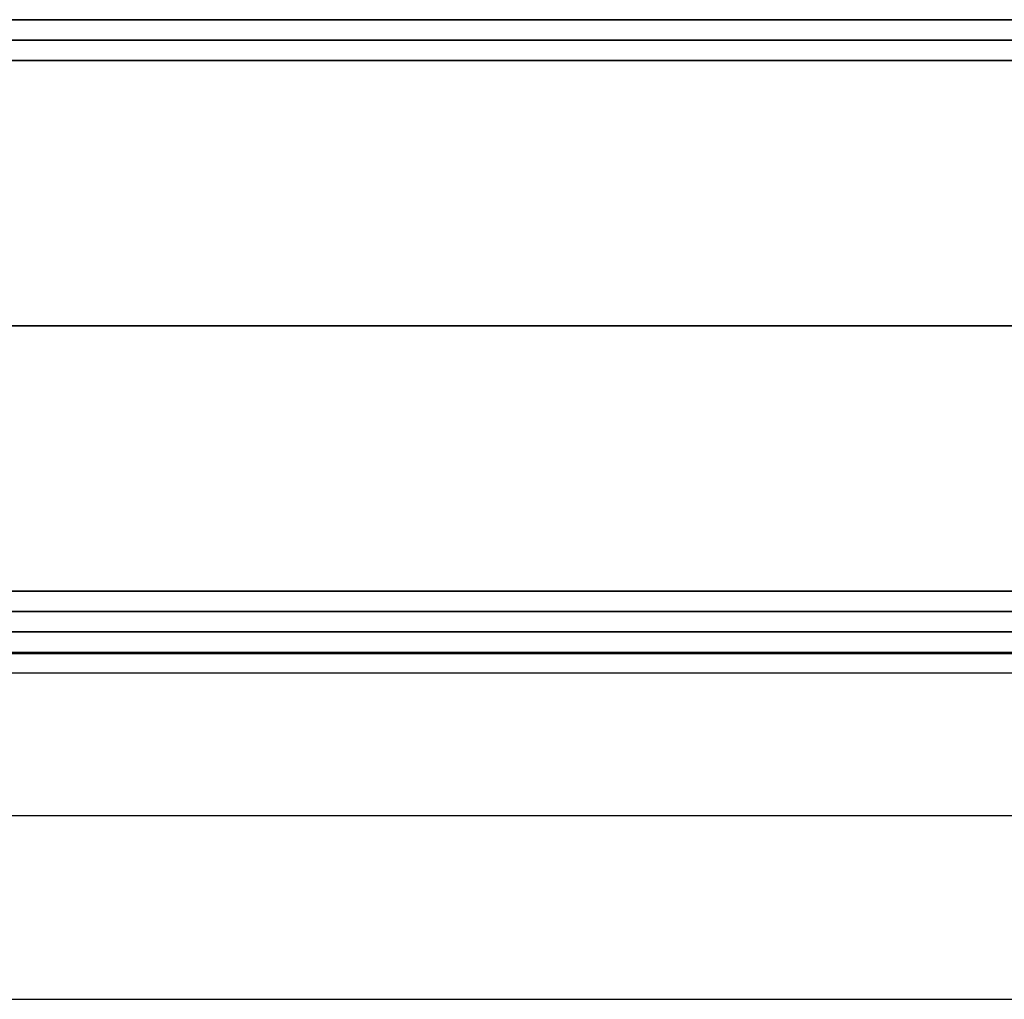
# Model space of a CAD drawing. Header units: millimetres. Extents: x -429 to 422, y -262 to 259.
# Tile 470 of 656: x 96 to 120, y 186 to 210. Entities that reach past the tile are written whole.
import ezdxf

# ---------------------------------------------------------------- set-up
doc = ezdxf.new("R2010")
doc.units = ezdxf.units.MM
doc.layers.add('Default', color=7, linetype='Continuous', true_color=0x000000)

msp = doc.modelspace()

# ---------------------------------------------------------------- linework, layer by layer
at = {"layer": 'Default'}
for p, q in [((-427.127, 210.065, 1342.822), (420.873, 210.065, 1342.822)), ((420.873, 210.065, 772.822), (-427.127, 210.065, 772.822)), ((420.873, 210.065, 1057.822), (-427.127, 210.065, 1057.822)), ((420.873, 195.065, 772.822), (-427.127, 195.065, 772.822)), ((-427.127, 195.065, 1342.822), (420.873, 195.065, 1342.822)), ((420.873, 195.065, 1057.822), (-427.127, 195.065, 1057.822)), ((79.373, 195.065, 880.822), (234.373, 195.065, 880.822)), ((420.873, 194.565, 885.322), (-427.127, 194.565, 885.322)), ((-418.127, 190.565, 780.822), (411.873, 190.565, 780.822)), ((-418.127, 190.565, 873.822), (411.873, 190.565, 873.822))]:
    msp.add_line(p, q, dxfattribs=at)
for points in [[(-427.127, 209.565, 1343.322), (-3.127, 209.565, 1343.322), (420.873, 209.565, 1343.322)], [(420.873, 209.565, 772.322), (-3.127, 209.565, 772.322), (-427.127, 209.565, 772.322)], [(-427.127, 209.065, 1343.822), (-3.127, 209.065, 1343.822), (420.873, 209.065, 1343.822)], [(420.873, 209.065, 771.822), (-3.127, 209.065, 771.822), (-427.127, 209.065, 771.822)], [(-427.127, 202.565, 1343.822), (-3.127, 202.565, 1343.822), (420.873, 202.565, 1343.822)], [(420.873, 202.565, 771.822), (-3.127, 202.565, 771.822), (-427.127, 202.565, 771.822)], [(-427.127, 196.065, 1343.822), (-3.127, 196.065, 1343.822), (420.873, 196.065, 1343.822)], [(420.873, 196.065, 771.822), (-3.127, 196.065, 771.822), (-427.127, 196.065, 771.822)], [(-427.127, 195.565, 1343.322), (-3.127, 195.565, 1343.322), (420.873, 195.565, 1343.322)], [(420.873, 195.565, 772.322), (-3.127, 195.565, 772.322), (-427.127, 195.565, 772.322)], [(420.873, 195.065, 884.822), (-3.127, 195.065, 884.822), (-427.127, 195.065, 884.822)], [(-427.127, 195.065, 876.822), (-3.127, 195.065, 876.822), (420.873, 195.065, 876.822)], [(411.873, 195.065, 771.822), (-3.127, 195.065, 771.822), (-418.127, 195.065, 771.822)], [(411.873, 195.065, 780.822), (-3.127, 195.065, 780.822), (-418.127, 195.065, 780.822)], [(411.873, 195.065, 780.822), (-3.127, 195.065, 780.822), (-418.127, 195.065, 780.822)], [(411.873, 195.065, 873.822), (-3.127, 195.065, 873.822), (-418.127, 195.065, 873.822)], [(411.873, 195.065, 827.322), (-3.127, 195.065, 827.322), (-418.127, 195.065, 827.322)], [(121.915, 195.065, 776.322), (-3.127, 195.065, 776.322), (-128.169, 195.065, 776.322)], [(411.873, 194.531, 771.822), (-3.127, 194.531, 771.822), (-418.127, 194.531, 771.822)], [(411.873, 194.531, 780.822), (-3.127, 194.531, 780.822), (-418.127, 194.531, 780.822)], [(-427.127, 194.065, 885.822), (-3.127, 194.065, 885.822), (420.873, 194.065, 885.822)], [(-418.127, 186.065, 780.822), (-3.127, 186.065, 780.822), (411.873, 186.065, 780.822)], [(-418.127, 186.065, 873.822), (-3.127, 186.065, 873.822), (411.873, 186.065, 873.822)], [(-418.127, 186.065, 827.322), (-3.127, 186.065, 827.322), (411.873, 186.065, 827.322)]]:
    msp.add_open_spline(points, degree=2, dxfattribs=at)

doc.saveas('drawing.dxf')
